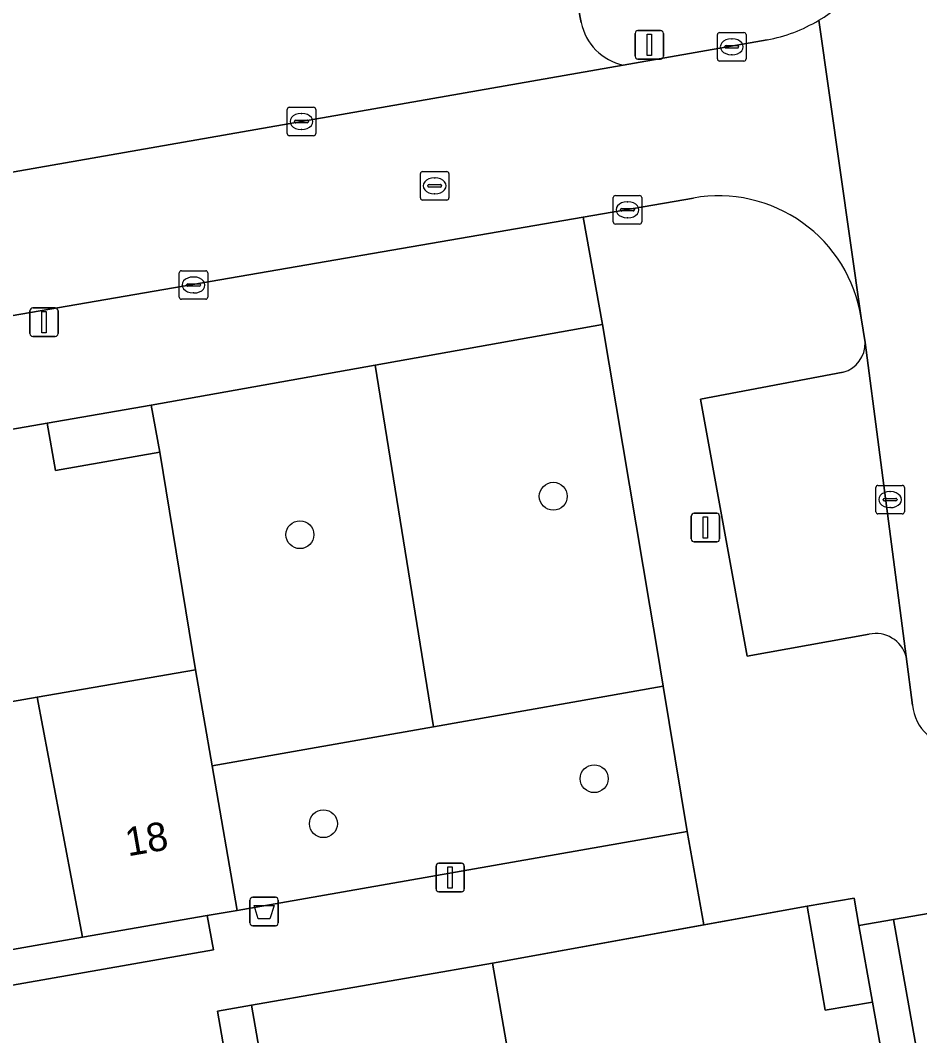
# Model space of a CAD drawing. Extents: x 162879 to 165540, y 384011 to 385181.
# Drawn here: x 164087.48 to 164119.01, y 384547.36 to 384582.96 of the extents above; entities that cross this region are included whole.
import ezdxf

# ---------------------------------------------------------------- set-up
doc = ezdxf.new("R2010")
doc.units = 0
for name, color, linetype in [('IMGEO_Afvalbak', 7, 'Continuous'), ('IMGEO_Boom', 7, 'Continuous'), ('IMGEO_Erf', 7, 'Continuous'), ('IMGEO_Groenvoorziening', 7, 'Continuous'), ('IMGEO_Kolk', 7, 'Continuous'), ('IMGEO_Lichtmast', 7, 'Continuous'), ('IMGEO_Muur', 7, 'Continuous'), ('IMGEO_Pand', 7, 'Continuous'), ('IMGEO_Pand_nummerreeks', 7, 'Continuous'), ('IMGEO_Parkeervlak_open', 7, 'Continuous'), ('IMGEO_Rijbaan_lokaal_open', 7, 'Continuous'), ('IMGEO_Rioolput', 7, 'Continuous'), ('IMGEO_Voetpad_open', 7, 'Continuous')]:
    doc.layers.add(name, color=color, linetype=linetype)

msp = doc.modelspace()

# ---------------------------------------------------------------- linework, layer by layer
at = {"layer": 'IMGEO_Afvalbak'}
for p, q in [((164095.531, 384551.311), (164095.531, 384552.111)), ((164095.531, 384552.111), (164095.531, 384551.311)), ((164095.631, 384552.211), (164096.421, 384552.211)), ((164096.421, 384552.211), (164095.631, 384552.211)), ((164096.521, 384552.111), (164096.521, 384551.311)), ((164096.521, 384551.311), (164096.521, 384552.111)), ((164096.421, 384551.211), (164095.631, 384551.211)), ((164095.631, 384551.211), (164096.421, 384551.211))]:
    msp.add_line(p, q, dxfattribs=at)
msp.add_lwpolyline([(164095.674, 384551.925), (164096.378, 384551.925), (164096.229, 384551.455), (164095.823, 384551.455), (164095.674, 384551.925)], dxfattribs=at)
for centre, start, end in [((164095.631, 384552.111), 90, 180), ((164095.631, 384552.111), 90, 180), ((164096.421, 384552.111), 0, 90), ((164096.421, 384552.111), 360, 90), ((164095.631, 384551.311), 180, 270), ((164095.631, 384551.311), 180, 270), ((164096.421, 384551.311), 270, 0), ((164096.421, 384551.311), 270, 0)]:
    msp.add_arc(centre, 0.1, start, end, dxfattribs=at)
at = {"layer": 'IMGEO_Boom'}
for centre in [(164106.164, 384566.269), (164097.281, 384564.921), (164107.597, 384556.368), (164098.108, 384554.79)]:
    msp.add_circle(centre, 0.489, dxfattribs=at)
at = {"layer": 'IMGEO_Erf'}
for points in [[(164063.449, 384564.508), (164063.742, 384562.847), (164060.047, 384562.195), (164061.502, 384554.6), (164066.895, 384555.538), (164072.19, 384556.46), (164077.484, 384557.381), (164082.778, 384558.302), (164088.072, 384559.223), (164093.617, 384560.188), (164092.37, 384567.81), (164088.718, 384567.172), (164088.427, 384568.837), (164084.864, 384568.215), (164085.152, 384566.55), (164081.505, 384565.919), (164077.949, 384565.303), (164077.66, 384566.973), (164074.206, 384566.375), (164074.494, 384564.705), (164070.866, 384564.078), (164067.297, 384563.462), (164067.01, 384565.124)], [(164116.583, 384540.92), (164115.853, 384544.826), (164117.947, 384545.216), (164117.357, 384548.536), (164115.701, 384548.249), (164115.067, 384551.903), (164111.443, 384551.244), (164104.038, 384549.898), (164104.997, 384544.388), (164105.92, 384539.079), (164106.845, 384533.76), (164107.774, 384528.422), (164108.692, 384528.585), (164116.481, 384529.968), (164115.914, 384533.561), (164119.873, 384534.185), (164119.295, 384537.629), (164117.268, 384537.251)], [(164063.193, 384544.914), (164094.249, 384550.368), (164094.034, 384551.569), (164089.661, 384550.807), (164084.346, 384549.882), (164079.03, 384548.957), (164073.715, 384548.032), (164068.399, 384547.106), (164062.975, 384546.162)], [(164094.398, 384548.219), (164098.131, 384526.711), (164099.332, 384526.924), (164098.398, 384532.291), (164097.471, 384537.62), (164096.546, 384542.938), (164095.591, 384548.427)]]:
    msp.add_lwpolyline(points, close=True, dxfattribs=at)
msp.add_lwpolyline([(164132.504, 384553.923), (164118.089, 384551.435), (164121.737, 384530.901)], dxfattribs=at)
at = {"layer": 'IMGEO_Groenvoorziening'}
for points in [[(164110.017, 384559.608), (164109.804, 384560.898), (164109.554, 384562.412), (164107.885, 384572.293), (164099.92, 384570.869), (164101.966, 384558.191)], [(164101.966, 384558.191), (164099.92, 384570.869), (164092.069, 384569.465), (164092.37, 384567.81), (164093.617, 384560.188), (164094.201, 384556.823)], [(164094.201, 384556.823), (164095.082, 384551.751), (164110.857, 384554.521), (164110.017, 384559.608), (164101.966, 384558.191)]]:
    msp.add_lwpolyline(points, close=True, dxfattribs=at)
at = {"layer": 'IMGEO_Kolk'}
for p, q in [((164111.92, 384581.601), (164111.92, 384582.453)), ((164111.995, 384582.527), (164112.847, 384582.527)), ((164112.408, 384582.307), (164112.433, 384582.307)), ((164112.921, 384582.453), (164112.921, 384581.601)), ((164112.179, 384582.021), (164112.179, 384582.033)), ((164112.617, 384581.984), (164112.219, 384581.984)), ((164112.222, 384582.07), (164112.62, 384582.07)), ((164112.663, 384582.033), (164112.663, 384582.021)), ((164112.847, 384581.527), (164111.995, 384581.527)), ((164112.431, 384581.747), (164112.406, 384581.747)), ((164096.835, 384578.981), (164096.835, 384579.833)), ((164096.91, 384579.907), (164097.762, 384579.907)), ((164097.836, 384579.833), (164097.836, 384578.981)), ((164097.094, 384579.401), (164097.094, 384579.413)), ((164097.532, 384579.364), (164097.134, 384579.364)), ((164097.137, 384579.45), (164097.535, 384579.45)), ((164097.323, 384579.687), (164097.348, 384579.687)), ((164097.578, 384579.413), (164097.578, 384579.401)), ((164097.346, 384579.127), (164097.321, 384579.127)), ((164097.762, 384578.907), (164096.91, 384578.907)), ((164108.265, 384575.887), (164108.265, 384576.739)), ((164108.34, 384576.813), (164109.192, 384576.813)), ((164108.753, 384576.593), (164108.778, 384576.593)), ((164109.266, 384576.739), (164109.266, 384575.887)), ((164108.524, 384576.307), (164108.524, 384576.319)), ((164108.962, 384576.27), (164108.564, 384576.27)), ((164108.567, 384576.356), (164108.965, 384576.356)), ((164109.008, 384576.319), (164109.008, 384576.307)), ((164109.192, 384575.813), (164108.34, 384575.813)), ((164108.776, 384576.033), (164108.751, 384576.033)), ((164093.053, 384573.25), (164093.053, 384574.102)), ((164093.128, 384574.176), (164093.98, 384574.176)), ((164094.054, 384574.102), (164094.054, 384573.25)), ((164093.312, 384573.67), (164093.312, 384573.682)), ((164093.355, 384573.719), (164093.753, 384573.719)), ((164093.541, 384573.956), (164093.566, 384573.956)), ((164093.796, 384573.682), (164093.796, 384573.67)), ((164093.75, 384573.633), (164093.352, 384573.633)), ((164093.564, 384573.396), (164093.539, 384573.396)), ((164093.98, 384573.176), (164093.128, 384573.176)), ((164117.471, 384565.725), (164117.471, 384566.577)), ((164117.546, 384566.651), (164118.398, 384566.651)), ((164118.472, 384566.577), (164118.472, 384565.725)), ((164117.773, 384566.194), (164118.171, 384566.194)), ((164117.959, 384566.431), (164117.984, 384566.431)), ((164117.73, 384566.145), (164117.73, 384566.157)), ((164118.168, 384566.108), (164117.77, 384566.108)), ((164117.982, 384565.871), (164117.957, 384565.871)), ((164118.214, 384566.157), (164118.214, 384566.145)), ((164118.398, 384565.651), (164117.546, 384565.651))]:
    msp.add_line(p, q, dxfattribs=at)
for points in [[(164111.92, 384581.601), (164111.92, 384582.453)], [(164111.995, 384582.527), (164112.847, 384582.527)], [(164112.921, 384582.453), (164112.921, 384581.601)], [(164112.847, 384581.527), (164111.995, 384581.527)], [(164096.835, 384578.981), (164096.835, 384579.833)], [(164096.91, 384579.907), (164097.762, 384579.907)], [(164097.836, 384579.833), (164097.836, 384578.981)], [(164097.762, 384578.907), (164096.91, 384578.907)], [(164108.265, 384575.887), (164108.265, 384576.739)], [(164108.34, 384576.813), (164109.192, 384576.813)], [(164109.266, 384576.739), (164109.266, 384575.887)], [(164109.192, 384575.813), (164108.34, 384575.813)], [(164093.053, 384573.25), (164093.053, 384574.102)], [(164093.128, 384574.176), (164093.98, 384574.176)], [(164094.054, 384574.102), (164094.054, 384573.25)], [(164093.98, 384573.176), (164093.128, 384573.176)], [(164117.471, 384565.725), (164117.471, 384566.577)], [(164117.546, 384566.651), (164118.398, 384566.651)], [(164118.472, 384566.577), (164118.472, 384565.725)], [(164118.398, 384565.651), (164117.546, 384565.651)]]:
    msp.add_lwpolyline(points, dxfattribs=at)
for centre, radius, start, end in [((164111.997, 384582.451), 0.0765, 91.552, 178.448), ((164111.997, 384582.451), 0.0765, 91.552, 178.448), ((164112.845, 384582.451), 0.0765, 1.552, 88.448), ((164112.845, 384582.451), 0.0765, 1.552, 88.448), ((164112.219, 384582.03), 0.0403, 85.8775, 175.7526), ((164112.216, 384582.02), 0.0366, 178.938, 274.7102), ((164112.62, 384582.027), 0.043, 264.8664, 352.4533), ((164112.624, 384582.032), 0.0386, 1.7309, 96.639), ((164111.997, 384581.603), 0.0765, 181.552, 268.448), ((164111.997, 384581.603), 0.0765, 181.552, 268.448), ((164112.845, 384581.603), 0.0765, 271.552, 358.448), ((164112.845, 384581.603), 0.0765, 271.552, 358.448), ((164096.912, 384579.831), 0.0765, 91.552, 178.448), ((164096.912, 384579.831), 0.0765, 91.552, 178.448), ((164097.76, 384579.831), 0.0765, 1.552, 88.448), ((164097.76, 384579.831), 0.0765, 1.552, 88.448), ((164097.134, 384579.41), 0.0403, 85.8775, 175.7526), ((164097.131, 384579.4), 0.0366, 178.938, 274.7102), ((164097.535, 384579.407), 0.043, 264.8664, 352.4533), ((164097.539, 384579.412), 0.0386, 1.7309, 96.639), ((164096.912, 384578.983), 0.0765, 181.552, 268.448), ((164096.912, 384578.983), 0.0765, 181.552, 268.448), ((164097.76, 384578.983), 0.0765, 271.552, 358.448), ((164097.76, 384578.983), 0.0765, 271.552, 358.448), ((164108.342, 384576.737), 0.0765, 91.552, 178.448), ((164108.342, 384576.737), 0.0765, 91.552, 178.448), ((164109.19, 384576.737), 0.0765, 1.552, 88.448), ((164109.19, 384576.737), 0.0765, 1.552, 88.448), ((164108.564, 384576.316), 0.0403, 85.8775, 175.7526), ((164108.561, 384576.306), 0.0366, 178.938, 274.7102), ((164108.965, 384576.313), 0.043, 264.8664, 352.4533), ((164108.969, 384576.318), 0.0386, 1.7309, 96.639), ((164108.342, 384575.889), 0.0765, 181.552, 268.448), ((164108.342, 384575.889), 0.0765, 181.552, 268.448), ((164109.19, 384575.889), 0.0765, 271.552, 358.448), ((164109.19, 384575.889), 0.0765, 271.552, 358.448), ((164093.13, 384574.1), 0.0765, 91.552, 178.448), ((164093.13, 384574.1), 0.0765, 91.552, 178.448), ((164093.978, 384574.1), 0.0765, 1.552, 88.448), ((164093.978, 384574.1), 0.0765, 1.552, 88.448), ((164093.352, 384573.679), 0.0403, 85.8775, 175.7526), ((164093.349, 384573.669), 0.0366, 178.938, 274.7102), ((164093.753, 384573.676), 0.043, 264.8664, 352.4533), ((164093.757, 384573.681), 0.0386, 1.7309, 96.639), ((164093.13, 384573.252), 0.0765, 181.552, 268.448), ((164093.13, 384573.252), 0.0765, 181.552, 268.448), ((164093.978, 384573.252), 0.0765, 271.552, 358.448), ((164093.978, 384573.252), 0.0765, 271.552, 358.448), ((164117.548, 384566.575), 0.0765, 91.552, 178.448), ((164117.548, 384566.575), 0.0765, 91.552, 178.448), ((164118.396, 384566.575), 0.0765, 1.552, 88.448), ((164118.396, 384566.575), 0.0765, 1.552, 88.448), ((164117.77, 384566.154), 0.0403, 85.8775, 175.7526), ((164118.175, 384566.156), 0.0386, 1.7309, 96.639), ((164117.767, 384566.144), 0.0366, 178.938, 274.7102), ((164118.171, 384566.151), 0.043, 264.8664, 352.4533), ((164117.548, 384565.727), 0.0765, 181.552, 268.448), ((164117.548, 384565.727), 0.0765, 181.552, 268.448), ((164118.396, 384565.727), 0.0765, 271.552, 358.448), ((164118.396, 384565.727), 0.0765, 271.552, 358.448)]:
    msp.add_arc(centre, radius, start, end, dxfattribs=at)
for centre, major_axis, ratio, start_param, end_param in [((164112.407, 384582.027), (-0.387, 0.002), 0.722429, 4.712389, 7.853982), ((164112.432, 384582.027), (-0.39, 0.002), 0.717154, 1.570796, 4.712389), ((164097.322, 384579.407), (-0.387, 0.002), 0.722429, 4.712389, 7.853982), ((164097.347, 384579.407), (-0.39, 0.002), 0.717154, 1.570796, 4.712389), ((164108.752, 384576.313), (-0.387, 0.002), 0.722429, 4.712389, 7.853982), ((164108.777, 384576.313), (-0.39, 0.002), 0.717154, 1.570796, 4.712389), ((164093.54, 384573.676), (-0.387, 0.002), 0.722429, 4.712389, 7.853982), ((164093.565, 384573.676), (-0.39, 0.002), 0.717154, 1.570796, 4.712389), ((164117.958, 384566.151), (-0.387, 0.002), 0.722429, 4.712389, 7.853982), ((164117.983, 384566.151), (-0.39, 0.002), 0.717154, 1.570796, 4.712389)]:
    msp.add_ellipse(centre, major_axis=major_axis, ratio=ratio, start_param=start_param, end_param=end_param, dxfattribs=at)
at = {"layer": 'IMGEO_Lichtmast'}
for p, q in [((164109.133, 384582.595), (164109.923, 384582.595)), ((164109.923, 384582.595), (164109.133, 384582.595)), ((164109.033, 384581.695), (164109.033, 384582.495)), ((164109.033, 384582.495), (164109.033, 384581.695)), ((164110.023, 384582.495), (164110.023, 384581.695)), ((164110.023, 384581.695), (164110.023, 384582.495)), ((164109.923, 384581.595), (164109.133, 384581.595)), ((164109.133, 384581.595), (164109.923, 384581.595)), ((164087.817, 384571.97), (164087.817, 384572.77)), ((164087.817, 384572.77), (164087.817, 384571.97)), ((164087.917, 384572.87), (164088.707, 384572.87)), ((164088.707, 384572.87), (164087.917, 384572.87)), ((164088.807, 384572.77), (164088.807, 384571.97)), ((164088.807, 384571.97), (164088.807, 384572.77)), ((164088.707, 384571.87), (164087.917, 384571.87)), ((164087.917, 384571.87), (164088.707, 384571.87)), ((164111.002, 384564.771), (164111.002, 384565.571)), ((164111.002, 384565.571), (164111.002, 384564.771)), ((164111.102, 384565.671), (164111.892, 384565.671)), ((164111.892, 384565.671), (164111.102, 384565.671)), ((164111.992, 384565.571), (164111.992, 384564.771)), ((164111.992, 384564.771), (164111.992, 384565.571)), ((164111.892, 384564.671), (164111.102, 384564.671)), ((164111.102, 384564.671), (164111.892, 384564.671)), ((164102.153, 384553.402), (164102.943, 384553.402)), ((164102.943, 384553.402), (164102.153, 384553.402)), ((164102.053, 384552.502), (164102.053, 384553.302)), ((164102.053, 384553.302), (164102.053, 384552.502)), ((164103.043, 384553.302), (164103.043, 384552.502)), ((164103.043, 384552.502), (164103.043, 384553.302)), ((164102.943, 384552.402), (164102.153, 384552.402)), ((164102.153, 384552.402), (164102.943, 384552.402))]:
    msp.add_line(p, q, dxfattribs=at)
for points in [[(164109.453, 384582.47), (164109.603, 384582.47), (164109.603, 384581.72), (164109.453, 384581.72), (164109.453, 384582.47)], [(164088.237, 384572.745), (164088.387, 384572.745), (164088.387, 384571.995), (164088.237, 384571.995), (164088.237, 384572.745)], [(164111.422, 384565.546), (164111.572, 384565.546), (164111.572, 384564.796), (164111.422, 384564.796), (164111.422, 384565.546)], [(164102.473, 384553.277), (164102.623, 384553.277), (164102.623, 384552.527), (164102.473, 384552.527), (164102.473, 384553.277)]]:
    msp.add_lwpolyline(points, dxfattribs=at)
for centre, start, end in [((164109.133, 384582.495), 90, 180), ((164109.133, 384582.495), 90, 180), ((164109.923, 384582.495), 0, 90), ((164109.923, 384582.495), 360, 90), ((164109.133, 384581.695), 180, 270), ((164109.133, 384581.695), 180, 270), ((164109.923, 384581.695), 270, 0), ((164109.923, 384581.695), 270, 0), ((164087.917, 384572.77), 90, 180), ((164087.917, 384572.77), 90, 180), ((164088.707, 384572.77), 0, 90), ((164088.707, 384572.77), 360, 90), ((164087.917, 384571.97), 180, 270), ((164087.917, 384571.97), 180, 270), ((164088.707, 384571.97), 270, 0), ((164088.707, 384571.97), 270, 0), ((164111.102, 384565.571), 90, 180), ((164111.102, 384565.571), 90, 180), ((164111.892, 384565.571), 0, 90), ((164111.892, 384565.571), 360, 90), ((164111.102, 384564.771), 180, 270), ((164111.102, 384564.771), 180, 270), ((164111.892, 384564.771), 270, 0), ((164111.892, 384564.771), 270, 0), ((164102.153, 384553.302), 90, 180), ((164102.153, 384553.302), 90, 180), ((164102.943, 384553.302), 0, 90), ((164102.943, 384553.302), 360, 90), ((164102.153, 384552.502), 180, 270), ((164102.153, 384552.502), 180, 270), ((164102.943, 384552.502), 270, 0), ((164102.943, 384552.502), 270, 0)]:
    msp.add_arc(centre, 0.1, start, end, dxfattribs=at)
at = {"layer": 'IMGEO_Muur'}
msp.add_lwpolyline([(164104.038, 384549.898), (164115.067, 384551.903)], dxfattribs=at)
at = {"layer": 'IMGEO_Pand'}
for points in [[(164092.37, 384567.81), (164092.069, 384569.465), (164088.427, 384568.837), (164088.718, 384567.172)], [(164089.661, 384550.807), (164094.034, 384551.569), (164095.082, 384551.751), (164094.201, 384556.823), (164093.617, 384560.188), (164088.072, 384559.223)], [(164084.346, 384549.882), (164089.661, 384550.807), (164088.072, 384559.223), (164082.778, 384558.302)], [(164115.067, 384551.903), (164115.701, 384548.249), (164117.357, 384548.536), (164116.879, 384551.226), (164116.709, 384552.179)], [(164096.546, 384542.938), (164104.997, 384544.388), (164104.038, 384549.898), (164095.591, 384548.427)]]:
    msp.add_lwpolyline(points, close=True, dxfattribs=at)
at = {"layer": 'IMGEO_Parkeervlak_open'}
for points in [[(164107.143, 384582.875), (164106.336, 384587.019), (164068.127, 384580.176), (164068.789, 384576.513)], [(164067.44, 384574.171), (164108.618, 384581.383)], [(164118.532, 384560.651), (164117.093, 384571.66)], [(164116.329, 384570.621), (164111.324, 384569.676), (164112.958, 384560.664), (164117.232, 384561.43)]]:
    msp.add_lwpolyline(points, dxfattribs=at)
for centre, radius, start, end in [((164109.038, 384583.274), 1.937, 191.8801, 257.4633), ((164116.06, 384571.619), 1.034, 285.0885, 2.2558), ((164117.471, 384560.354), 1.102, 15.6332, 102.5041)]:
    msp.add_arc(centre, radius, start, end, dxfattribs=at)
at = {"layer": 'IMGEO_Rijbaan_lokaal_open'}
for points in [[(164115.471, 384582.955), (164116.961, 384572.528), (164117.093, 384571.66), (164118.532, 384560.651), (164118.755, 384558.946)], [(164116.961, 384572.528), (164115.471, 384582.955)], [(164113.662, 384582.266), (164108.814, 384581.414), (164108.618, 384581.383), (164067.44, 384574.171), (164064.977, 384573.74)], [(164058.601, 384567.63), (164059.135, 384567.739), (164060.05, 384567.924), (164107.21, 384576.057), (164111.075, 384576.723)]]:
    msp.add_lwpolyline(points, dxfattribs=at)
for centre, radius, start, end in [((164112.597, 384587.785), 5.621, 300.7537, 9.7777), ((164112.593, 384587.791), 5.627, 280.9468, 300.7542), ((164111.958, 384571.735), 5.066, 9.0065, 100.0379), ((164120.319, 384559.088), 1.57, 185.1778, 271.1104)]:
    msp.add_arc(centre, radius, start, end, dxfattribs=at)
at = {"layer": 'IMGEO_Rioolput'}
for p, q in [((164101.506, 384576.727), (164101.506, 384577.579)), ((164101.581, 384577.653), (164102.433, 384577.653)), ((164102.507, 384577.579), (164102.507, 384576.727)), ((164101.994, 384577.433), (164102.019, 384577.433)), ((164101.765, 384577.147), (164101.765, 384577.159)), ((164102.203, 384577.11), (164101.805, 384577.11)), ((164101.808, 384577.196), (164102.206, 384577.196)), ((164102.017, 384576.873), (164101.992, 384576.873)), ((164102.249, 384577.159), (164102.249, 384577.147)), ((164102.433, 384576.653), (164101.581, 384576.653))]:
    msp.add_line(p, q, dxfattribs=at)
for points in [[(164101.506, 384576.727), (164101.506, 384577.579)], [(164101.581, 384577.653), (164102.433, 384577.653)], [(164102.507, 384577.579), (164102.507, 384576.727)], [(164102.433, 384576.653), (164101.581, 384576.653)]]:
    msp.add_lwpolyline(points, dxfattribs=at)
for centre, radius, start, end in [((164101.583, 384577.577), 0.0765, 91.552, 178.448), ((164101.583, 384577.577), 0.0765, 91.552, 178.448), ((164102.431, 384577.577), 0.0765, 1.552, 88.448), ((164102.431, 384577.577), 0.0765, 1.552, 88.448), ((164101.805, 384577.156), 0.0403, 85.8775, 175.7526), ((164101.802, 384577.146), 0.0366, 178.938, 274.7102), ((164102.206, 384577.153), 0.043, 264.8664, 352.4533), ((164102.21, 384577.158), 0.0386, 1.7309, 96.639), ((164101.583, 384576.729), 0.0765, 181.552, 268.448), ((164101.583, 384576.729), 0.0765, 181.552, 268.448), ((164102.431, 384576.729), 0.0765, 271.552, 358.448), ((164102.431, 384576.729), 0.0765, 271.552, 358.448)]:
    msp.add_arc(centre, radius, start, end, dxfattribs=at)
for centre, major_axis, ratio, start_param, end_param in [((164101.993, 384577.153), (-0.387, 0.002), 0.722429, 4.712389, 7.853982), ((164102.018, 384577.153), (-0.39, 0.002), 0.717154, 1.570796, 4.712389)]:
    msp.add_ellipse(centre, major_axis=major_axis, ratio=ratio, start_param=start_param, end_param=end_param, dxfattribs=at)
at = {"layer": 'IMGEO_Voetpad_open'}
for points in [[(164105.915, 384590.482), (164106.336, 384587.019), (164107.143, 384582.875)], [(164108.618, 384581.383), (164108.814, 384581.414), (164113.662, 384582.266)], [(164111.075, 384576.723), (164107.21, 384576.057), (164107.885, 384572.293), (164109.554, 384562.412), (164109.804, 384560.898), (164110.017, 384559.608), (164110.857, 384554.521), (164111.443, 384551.244), (164115.067, 384551.903), (164116.709, 384552.179), (164116.879, 384551.226), (164118.089, 384551.435), (164132.504, 384553.923), (164171.325, 384560.678)], [(164070.576, 384565.744), (164074.206, 384566.375), (164077.66, 384566.973), (164081.218, 384567.586), (164084.864, 384568.215), (164088.427, 384568.837), (164092.069, 384569.465), (164099.92, 384570.869), (164107.885, 384572.293), (164107.21, 384576.057), (164060.05, 384567.924), (164059.135, 384567.739), (164059.358, 384566.478), (164055.781, 384565.87), (164055.54, 384567.374), (164054.482, 384568.2), (164055.144, 384568.84)], [(164117.093, 384571.66), (164116.961, 384572.528)], [(164117.232, 384561.43), (164112.958, 384560.664), (164111.324, 384569.676), (164116.329, 384570.621)], [(164118.755, 384558.946), (164118.532, 384560.651)], [(164098.131, 384526.711), (164094.398, 384548.219), (164095.591, 384548.427), (164104.038, 384549.898), (164111.443, 384551.244), (164110.857, 384554.521), (164095.082, 384551.751), (164094.034, 384551.569), (164094.249, 384550.368), (164063.193, 384544.914)], [(164121.737, 384530.901), (164118.089, 384551.435), (164116.879, 384551.226), (164117.357, 384548.536), (164117.947, 384545.216), (164118.048, 384545.235), (164118.783, 384541.3), (164119.462, 384537.66)]]:
    msp.add_lwpolyline(points, dxfattribs=at)
for centre, radius, start, end in [((164112.597, 384587.785), 5.621, 300.7537, 9.7777), ((164112.593, 384587.791), 5.627, 280.9468, 300.7542), ((164109.038, 384583.274), 1.937, 191.8801, 257.4633), ((164111.958, 384571.735), 5.066, 9.0065, 100.0379), ((164116.06, 384571.619), 1.034, 285.0885, 2.2558), ((164117.471, 384560.354), 1.102, 15.6332, 102.5041), ((164120.319, 384559.088), 1.57, 185.1778, 271.1104)]:
    msp.add_arc(centre, radius, start, end, dxfattribs=at)

# ---------------------------------------------------------------- texts
at = {"layer": 'IMGEO_Pand_nummerreeks'}
msp.add_text('18', height=1, rotation=9.8748, dxfattribs=at).set_placement((164091.253, 384553.642))

doc.saveas('drawing.dxf')
